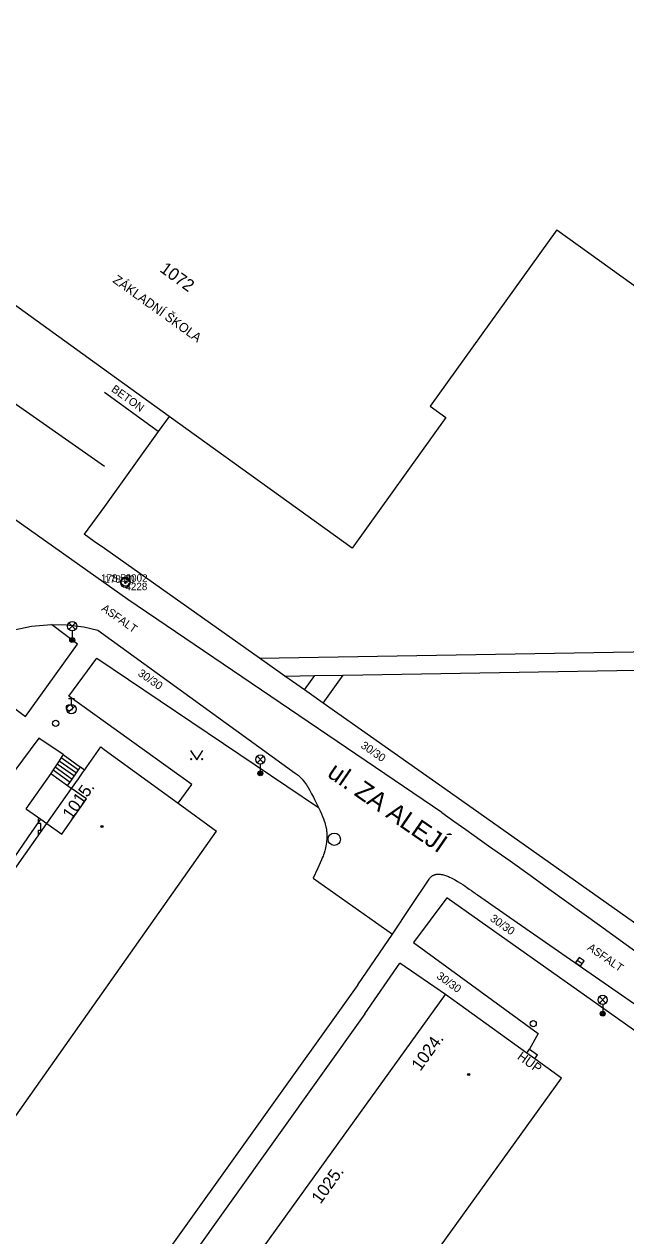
# Model space of a CAD drawing. Extents: x -539515 to -538098, y -1182060 to -1180157.
# Drawn here: x -538545.9 to -538497, y -1181155.5 to -1181057.1 of the extents above; entities that cross this region are included whole.
import ezdxf

# ---------------------------------------------------------------- set-up
doc = ezdxf.new("R2010")
doc.units = 0
for name, color, linetype in [('Vrstva 1', 7, 'Continuous'), ('Vrstva 13', 7, 'Continuous'), ('Vrstva 21', 7, 'Continuous'), ('Vrstva 22', 7, 'Continuous'), ('Vrstva 23', 7, 'Continuous'), ('Vrstva 24', 7, 'Continuous'), ('Vrstva 27', 7, 'Continuous'), ('Vrstva 28', 7, 'Continuous'), ('Vrstva 33', 7, 'Continuous'), ('Vrstva 36', 7, 'Continuous'), ('Vrstva 39', 7, 'Continuous'), ('Vrstva 40', 7, 'Continuous'), ('Vrstva 41', 7, 'Continuous'), ('Vrstva 47', 7, 'Continuous'), ('Vrstva 49', 7, 'Continuous'), ('Vrstva 88', 7, 'Continuous')]:
    doc.layers.add(name, color=color, linetype=linetype)

msp = doc.modelspace()

# ---------------------------------------------------------------- linework, layer by layer
at = {"layer": 'Vrstva 1'}
for p, q in [((-538539.355, -1181085.124), (-538558.69, -1181071.2)), ((-538502.58, -1181073.762), (-538512.888, -1181088.077)), ((-538502.58, -1181073.762), (-538456.24, -1181107.13)), ((-538534.094, -1181088.913), (-538539.355, -1181085.124)), ((-538512.888, -1181088.077), (-538511.59, -1181089.012)), ((-538519.227, -1181099.618), (-538534.094, -1181088.913)), ((-538511.59, -1181089.012), (-538519.227, -1181099.618)), ((-538539.64, -1181115.75), (-538539.36, -1181115.96)), ((-538542.813, -1181122.844), (-538540.8, -1181119.988)), ((-538540.8, -1181119.988), (-538542.021, -1181119.128)), ((-538556.099, -1181159.233), (-538530.23, -1181122.6)), ((-538544.034, -1181121.983), (-538542.813, -1181122.844)), ((-538528.414, -1181179.051), (-538502.2, -1181142.66))]:
    msp.add_line(p, q, dxfattribs=at)
for points in [[(-538540.781, -1181117.369), (-538539.64, -1181115.75)], [(-538539.36, -1181115.96), (-538533.365, -1181120.318)], [(-538541.299, -1181118.104), (-538541.126, -1181117.859)], [(-538541.126, -1181117.859), (-538540.969, -1181117.636)], [(-538540.969, -1181117.636), (-538540.953, -1181117.614)], [(-538540.953, -1181117.614), (-538540.781, -1181117.369)], [(-538542.021, -1181119.128), (-538541.472, -1181118.349)], [(-538541.472, -1181118.349), (-538541.299, -1181118.104)], [(-538544.034, -1181121.983), (-538542.021, -1181119.128)], [(-538533.365, -1181120.318), (-538530.23, -1181122.6)], [(-538548.22, -1181127.922), (-538544.034, -1181121.983)], [(-538531.037, -1181162.788), (-538511.64, -1181135.86)], [(-538505.024, -1181140.625), (-538511.64, -1181135.86)], [(-538504.369, -1181141.098), (-538505.024, -1181140.625)], [(-538502.2, -1181142.66), (-538504.369, -1181141.098)]]:
    msp.add_lwpolyline(points, dxfattribs=at)
at = {"layer": 'Vrstva 13'}
for p, q in [((-538593.02, -1181055.4), (-538539.355, -1181092.944)), ((-538534.97, -1181090.129), (-538539.355, -1181086.972)), ((-538534.094, -1181088.913), (-538534.97, -1181090.129)), ((-538534.97, -1181090.129), (-538539.355, -1181096.219)), ((-538539.355, -1181096.219), (-538540.99, -1181098.49)), ((-538541.54, -1181107.42), (-538543.663, -1181105.804)), ((-538545.76, -1181113.29), (-538541.54, -1181107.42)), ((-538526.751, -1181108.54), (-538484.93, -1181107.84)), ((-538551.66, -1181108.91), (-538545.76, -1181113.29)), ((-538542.25, -1181111.65), (-538539.97, -1181108.55)), ((-538539.97, -1181108.55), (-538521.96, -1181120.67)), ((-538523.081, -1181111.131), (-538522.24, -1181109.964)), ((-538521.571, -1181112.196), (-538519.933, -1181109.926)), ((-538532.26, -1181118.8), (-538542.25, -1181111.65)), ((-538544.69, -1181115.05), (-538552.18, -1181125.13)), ((-538542.7, -1181116.38), (-538544.69, -1181115.05)), ((-538543.031, -1181116.882), (-538541.62, -1181117.877)), ((-538542.866, -1181116.632), (-538541.448, -1181117.632)), ((-538542.7, -1181116.38), (-538541.29, -1181117.41)), ((-538543.525, -1181117.634), (-538542.138, -1181118.612)), ((-538543.36, -1181117.383), (-538541.966, -1181118.367)), ((-538543.196, -1181117.133), (-538541.793, -1181118.122)), ((-538540.969, -1181117.636), (-538541.29, -1181117.41)), ((-538533.365, -1181120.318), (-538532.26, -1181118.8)), ((-538504.675, -1181124.124), (-538510.77, -1181119.82)), ((-538545.231, -1181122.625), (-538544.531, -1181121.632)), ((-538548.655, -1181127.615), (-538545.231, -1181122.625)), ((-538498.582, -1181128.431), (-538504.675, -1181124.124)), ((-538522.38, -1181126.43), (-538515.94, -1181130.96)), ((-538511.53, -1181128.02), (-538514.22, -1181131.66)), ((-538498.11, -1181137.495), (-538511.53, -1181128.02)), ((-538486.398, -1181137.048), (-538498.582, -1181128.431)), ((-538518.765, -1181135.086), (-538515.94, -1181130.96)), ((-538514.22, -1181131.66), (-538504.09, -1181139.04)), ((-538518.175, -1181137.446), (-538515.35, -1181133.32)), ((-538511.64, -1181135.86), (-538515.35, -1181133.32)), ((-538518.765, -1181135.086), (-538537.063, -1181160.666)), ((-538518.175, -1181137.446), (-538534.512, -1181160.285)), ((-538484.69, -1181146.97), (-538498.11, -1181137.495)), ((-538504.09, -1181139.04), (-538504.79, -1181140.3))]:
    msp.add_line(p, q, dxfattribs=at)
for points in [[(-538539.355, -1181099.644), (-538540.172, -1181099.067), (-538540.99, -1181098.49)], [(-538526.751, -1181108.54), (-538539.355, -1181099.644)], [(-538525.062, -1181109.732), (-538526.751, -1181108.54)], [(-538521.571, -1181112.196), (-538523.081, -1181111.131), (-538524.676, -1181110.005), (-538525.062, -1181109.732)], [(-538524.676, -1181110.005), (-538522.24, -1181109.964), (-538519.933, -1181109.926)], [(-538519.933, -1181109.926), (-538484.986, -1181109.34)], [(-538510.77, -1181119.82), (-538521.571, -1181112.196)], [(-538542.7, -1181116.38), (-538542.866, -1181116.632), (-538543.031, -1181116.882), (-538543.196, -1181117.133), (-538543.36, -1181117.383), (-538543.525, -1181117.634), (-538543.72, -1181117.93), (-538545.74, -1181120.78), (-538545.685, -1181120.819), (-538544.531, -1181121.632), (-538544.034, -1181121.983)], [(-538543.72, -1181117.93), (-538542.342, -1181118.902), (-538542.021, -1181119.128)], [(-538542.342, -1181118.902), (-538542.138, -1181118.612), (-538541.966, -1181118.367), (-538541.809, -1181118.145), (-538541.793, -1181118.122), (-538541.62, -1181117.877), (-538541.448, -1181117.632), (-538541.29, -1181117.41)]]:
    msp.add_lwpolyline(points, dxfattribs=at)
at = {"layer": 'Vrstva 21'}
for centre, radius in [((-538537.65, -1181102.43), 0.375), ((-538537.63, -1181102.34), 0.375), ((-538537.63, -1181102.34), 0.05), ((-538537.65, -1181102.43), 0.05)]:
    msp.add_circle(centre, radius, dxfattribs=at)
at = {"layer": 'Vrstva 24'}
for p, q in [((-538544.7, -1181121.969), (-538544.7, -1181121.601)), ((-538544.517, -1181121.971), (-538544.7, -1181121.969)), ((-538544.517, -1181122.523), (-538544.517, -1181121.971)), ((-538544.7, -1181122.89), (-538544.7, -1181122.523)), ((-538544.7, -1181122.523), (-538544.517, -1181122.523)), ((-538505.024, -1181140.625), (-538504.79, -1181140.3)), ((-538504.79, -1181140.3), (-538504.14, -1181140.78)), ((-538504.369, -1181141.098), (-538504.14, -1181140.78))]:
    msp.add_line(p, q, dxfattribs=at)
at = {"layer": 'Vrstva 27'}
msp.add_line((-538500.917, -1181133.069), (-538500.507, -1181133.353), dxfattribs=at)
msp.add_lwpolyline([(-538501.06, -1181133.274), (-538500.649, -1181133.559), (-538500.364, -1181133.148), (-538500.775, -1181132.863)], close=True, dxfattribs=at)
msp.add_circle((-538520.665, -1181123.265), 0.5, dxfattribs=at)
at = {"layer": 'Vrstva 28'}
for p, q in [((-538542.284, -1181111.82), (-538541.784, -1181111.82)), ((-538542.034, -1181112.32), (-538542.034, -1181111.82)), ((-538542.292, -1181112.967), (-538541.762, -1181112.437))]:
    msp.add_line(p, q, dxfattribs=at)
for centre, radius in [((-538542.197, -1181112.58), 0.25), ((-538542.034, -1181112.695), 0.375), ((-538543.31, -1181113.84), 0.25), ((-538504.499, -1181138.245), 0.25)]:
    msp.add_circle(centre, radius, dxfattribs=at)
at = {"layer": 'Vrstva 33'}
for p, q in [((-538542.235, -1181106.22), (-538541.705, -1181105.69)), ((-538542.235, -1181105.69), (-538541.705, -1181106.22)), ((-538541.97, -1181106.33), (-538541.97, -1181107.08)), ((-538526.945, -1181117.05), (-538526.415, -1181116.52)), ((-538526.945, -1181116.52), (-538526.415, -1181117.05)), ((-538526.68, -1181117.16), (-538526.68, -1181117.91)), ((-538499.115, -1181136.57), (-538498.585, -1181136.04)), ((-538499.115, -1181136.04), (-538498.585, -1181136.57)), ((-538498.85, -1181136.68), (-538498.85, -1181137.43))]:
    msp.add_line(p, q, dxfattribs=at)
for centre, radius in [((-538541.97, -1181105.955), 0.375), ((-538541.97, -1181107.08), 0.2), ((-538541.97, -1181107.08), 0.145), ((-538541.97, -1181107.08), 0.0876), ((-538526.68, -1181116.785), 0.375), ((-538526.68, -1181117.91), 0.2), ((-538526.68, -1181117.91), 0.145), ((-538526.68, -1181117.91), 0.0876), ((-538498.85, -1181136.305), 0.375), ((-538498.85, -1181137.43), 0.2), ((-538498.85, -1181137.43), 0.145), ((-538498.85, -1181137.43), 0.0876)]:
    msp.add_circle(centre, radius, dxfattribs=at)
at = {"layer": 'Vrstva 36'}
msp.add_lwpolyline([(-538532.353, -1181116.053), (-538531.853, -1181116.803), (-538531.352, -1181116.053)], dxfattribs=at)
for centre in [(-538532.303, -1181116.753), (-538531.404, -1181116.753)]:
    msp.add_circle(centre, 0.05, dxfattribs=at)
at = {"layer": 'Vrstva 39'}
for centre, radius in [((-538539.546, -1181122.221), 0.09), ((-538539.546, -1181122.221), 0.0398), ((-538509.739, -1181142.371), 0.09), ((-538509.739, -1181142.371), 0.0398)]:
    msp.add_circle(centre, radius, dxfattribs=at)
at = {"layer": 'Vrstva 88'}
for p, q in [((-538537.46, -1181103.79), (-538553.58, -1181092.39)), ((-538511.94, -1181121.1), (-538537.46, -1181103.79)), ((-538539.89, -1181106.28), (-538523.84, -1181117.88)), ((-538509.03, -1181127.78), (-538505.795, -1181130.019)), ((-538505.795, -1181130.019), (-538500.14, -1181133.94)), ((-538499.115, -1181130.247), (-538494.435, -1181133.635)), ((-538500.14, -1181133.94), (-538495.902, -1181136.885))]:
    msp.add_line(p, q, dxfattribs=at)
for points in [[(-538551.66, -1181108.91), (-538550.535, -1181108.038), (-538549.319, -1181107.297), (-538548.028, -1181106.698), (-538546.678, -1181106.247), (-538545.286, -1181105.95), (-538543.663, -1181105.804), (-538542.445, -1181105.832)], [(-538542.445, -1181105.832), (-538541.033, -1181106.013), (-538539.89, -1181106.28)], [(-538523.84, -1181117.88), (-538523.677, -1181118.005), (-538523.602, -1181118.068), (-538523.532, -1181118.131), (-538523.466, -1181118.193), (-538523.404, -1181118.255), (-538523.289, -1181118.38), (-538523.185, -1181118.501), (-538523.092, -1181118.619), (-538523.008, -1181118.733), (-538522.932, -1181118.842), (-538522.863, -1181118.946), (-538522.8, -1181119.046), (-538522.686, -1181119.237), (-538522.59, -1181119.409), (-538522.509, -1181119.561), (-538522.369, -1181119.833), (-538522.267, -1181120.04), (-538522.114, -1181120.354), (-538521.96, -1181120.67), (-538521.824, -1181120.95)], [(-538521.824, -1181120.95), (-538521.712, -1181121.195), (-538521.62, -1181121.41), (-538521.546, -1181121.599), (-538521.487, -1181121.764), (-538521.44, -1181121.909), (-538521.403, -1181122.036), (-538521.373, -1181122.147), (-538521.35, -1181122.244), (-538521.332, -1181122.33), (-538521.306, -1181122.479), (-538521.291, -1181122.592), (-538521.282, -1181122.676), (-538521.273, -1181122.803), (-538521.27, -1181122.93), (-538521.272, -1181123.054), (-538521.276, -1181123.172), (-538521.284, -1181123.282), (-538521.293, -1181123.387), (-538521.304, -1181123.485), (-538521.33, -1181123.669), (-538521.359, -1181123.831), (-538521.388, -1181123.971), (-538521.417, -1181124.094), (-538521.445, -1181124.201), (-538521.499, -1181124.386), (-538521.545, -1181124.523), (-538521.581, -1181124.625), (-538521.64, -1181124.776), (-538521.703, -1181124.923), (-538522.042, -1181125.676), (-538522.38, -1181126.43)], [(-538511.94, -1181121.1), (-538510.945, -1181121.797), (-538509.982, -1181122.473), (-538508.121, -1181123.789)], [(-538508.121, -1181123.789), (-538506.379, -1181125.027), (-538504.748, -1181126.191), (-538503.222, -1181127.286), (-538501.792, -1181128.314)], [(-538515.94, -1181130.96), (-538514.45, -1181128.725), (-538512.96, -1181126.49), (-538512.923, -1181126.438), (-538512.885, -1181126.391), (-538512.846, -1181126.349), (-538512.806, -1181126.31), (-538512.765, -1181126.276), (-538512.724, -1181126.245), (-538512.682, -1181126.218), (-538512.639, -1181126.194), (-538512.595, -1181126.173), (-538512.552, -1181126.155), (-538512.508, -1181126.14), (-538512.463, -1181126.128), (-538512.419, -1181126.117), (-538512.374, -1181126.109), (-538512.329, -1181126.103), (-538512.239, -1181126.097), (-538512.149, -1181126.098), (-538512.059, -1181126.105), (-538511.97, -1181126.117), (-538511.882, -1181126.134), (-538511.795, -1181126.154), (-538511.71, -1181126.178), (-538511.626, -1181126.204), (-538511.544, -1181126.233), (-538511.464, -1181126.263), (-538511.386, -1181126.295), (-538511.309, -1181126.328), (-538511.159, -1181126.398), (-538511.018, -1181126.469), (-538510.884, -1181126.541), (-538510.759, -1181126.612), (-538510.641, -1181126.681), (-538510.421, -1181126.817), (-538510.231, -1181126.941), (-538510.066, -1181127.051), (-538509.924, -1181127.148), (-538509.802, -1181127.233), (-538509.698, -1181127.307), (-538509.519, -1181127.434), (-538509.39, -1181127.526), (-538509.296, -1181127.593), (-538509.227, -1181127.642), (-538509.126, -1181127.713), (-538509.03, -1181127.78)], [(-538501.792, -1181128.314), (-538499.115, -1181130.247)]]:
    msp.add_lwpolyline(points, dxfattribs=at)

# ---------------------------------------------------------------- texts
at = {"layer": 'Vrstva 22'}
for s, p in [('178.50 ', (-538539.63, -1181102.34)), ('178 50', (-538539.349, -1181102.43))]:
    msp.add_text(s, height=0.6, dxfattribs=at).set_placement(p)
at = {"layer": 'Vrstva 23'}
for s, p in [('4002', (-538537.63, -1181102.34)), ('4228', (-538537.65, -1181103.03))]:
    msp.add_text(s, height=0.6, dxfattribs=at).set_placement(p)
at = {"layer": 'Vrstva 40'}
for s, rotation, p in [('BETON', 324.24332, (-538538.849, -1181086.827)), ('ASFALT', 324.71104, (-538539.651, -1181104.638)), ('30/30', 325.081, (-538536.688, -1181109.914)), ('30/30', 325.41446, (-538518.573, -1181115.781)), ('30/30', 324.77654, (-538508.065, -1181129.831)), ('ASFALT', 325.23412, (-538500.152, -1181132.192)), ('30/30', 324.23332, (-538512.408, -1181134.501))]:
    msp.add_text(s, height=0.65, rotation=rotation, dxfattribs=at).set_placement(p)
at = {"layer": 'Vrstva 41'}
for s, rotation, p in [('ZÁKLADNÍ ŠKOLA', 324.37684, (-538538.736, -1181077.974)), ('HUP', 324.23332, (-538505.857, -1181141.059))]:
    msp.add_text(s, height=0.75, rotation=rotation, dxfattribs=at).set_placement(p)
at = {"layer": 'Vrstva 47'}
for s, rotation, p in [('1072', 323.97, (-538534.918, -1181077.101)), ('1015.', 54.82033, (-538542.027, -1181121.742)), ('1024.', 54.23332, (-538513.673, -1181142.156)), ('1025.', 54.23332, (-538521.793, -1181152.948))]:
    msp.add_text(s, height=1, rotation=rotation, dxfattribs=at).set_placement(p)
at = {"layer": 'Vrstva 49'}
msp.add_text('ul. ZA ALEJÍ', height=1.5, rotation=325.41446, dxfattribs=at).set_placement((-538521.334, -1181118.11))

doc.saveas('drawing.dxf')
